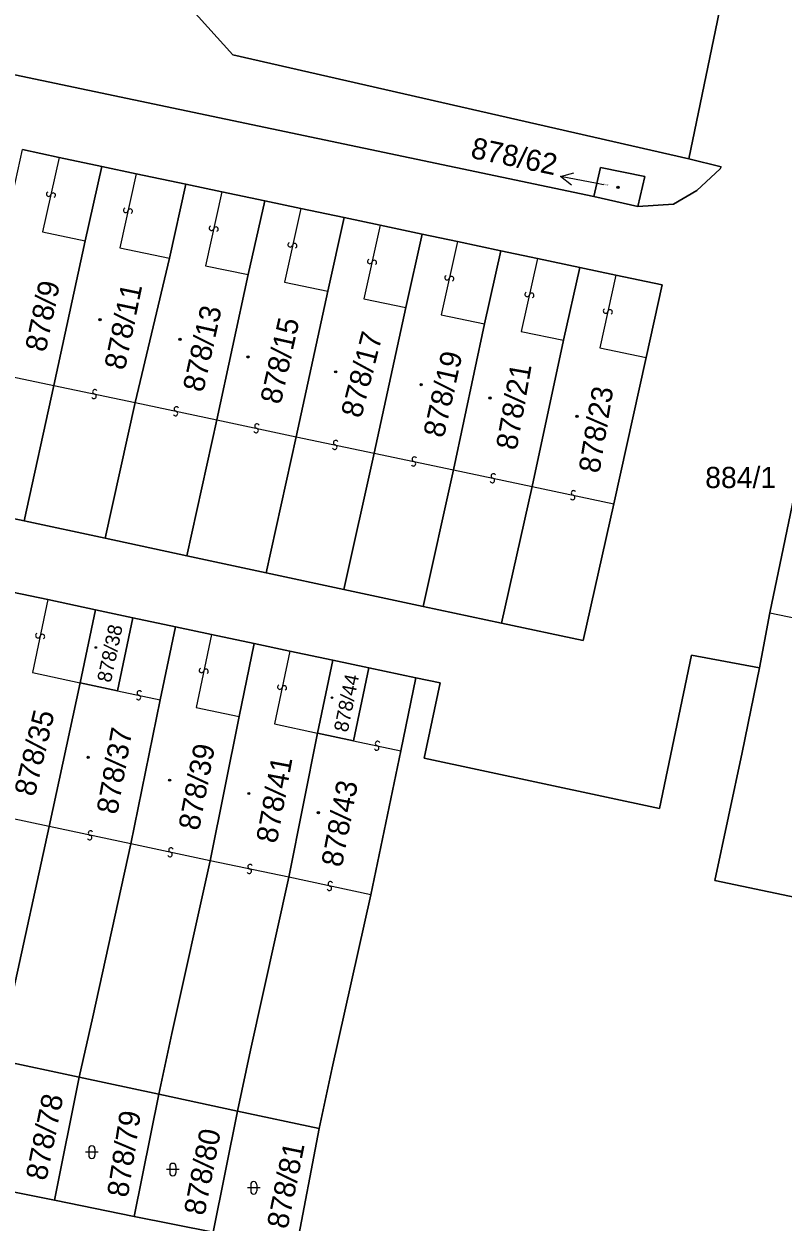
# Model space of a CAD drawing. Extents: x -598233 to -596890, y -1157848 to -1156431.
# Drawn here: x -597230.7 to -597169.8, y -1156855.4 to -1156759.3 of the extents above; entities that cross this region are included whole.
import ezdxf

# ---------------------------------------------------------------- set-up
doc = ezdxf.new("R2010")
doc.units = 0
for name, color, linetype in [('Level 1', 7, 'Continuous'), ('Level 13', 7, 'Continuous'), ('Level 3', 7, 'Continuous'), ('Level 4', 7, 'Continuous'), ('Level 5', 7, 'Continuous'), ('Level 57', 7, 'Continuous'), ('Level 60', 7, 'Continuous')]:
    doc.layers.add(name, color=color, linetype=linetype)

msp = doc.modelspace()

# ---------------------------------------------------------------- linework, layer by layer
at = {"layer": 'Level 1'}
for points in [[(-597221.9, -1156674.11), (-597222.71, -1156674.66), (-597220.5, -1156704.21), (-597226, -1156748.4), (-597213.96, -1156761.75), (-597177.4, -1156770.08)], [(-597180.51, -1156747.18), (-597172.97, -1156748.65), (-597177.4, -1156770.08)], [(-597243.84, -1156766.6), (-597242.26, -1156759.28), (-597232.56, -1156761.08), (-597232.99, -1156763.04), (-597185.03, -1156773.11)], [(-597227.89, -1156769.97), (-597230.83, -1156769.35)], [(-597227.89, -1156769.97), (-597224.48, -1156770.69)], [(-597181.49, -1156773.9), (-597178.63, -1156773.73), (-597176.75, -1156772.63), (-597174.9, -1156770.9), (-597174.82, -1156770.72), (-597177.4, -1156770.08)], [(-597224.48, -1156770.69), (-597225.81, -1156776.65)], [(-597221.71, -1156771.28), (-597224.48, -1156770.69)], [(-597181.49, -1156773.9), (-597180.93, -1156771.51), (-597184.48, -1156770.78), (-597185.03, -1156773.11)], [(-597221.71, -1156771.28), (-597217.73, -1156772.11)], [(-597217.73, -1156772.11), (-597219.05, -1156778.05)], [(-597214.84, -1156772.73), (-597217.73, -1156772.11)], [(-597214.84, -1156772.73), (-597211.41, -1156773.45)], [(-597211.41, -1156773.45), (-597212.73, -1156779.37)], [(-597208.53, -1156774.06), (-597211.41, -1156773.45)], [(-597185.03, -1156773.11), (-597181.49, -1156773.9)], [(-597208.53, -1156774.06), (-597205.05, -1156774.8)], [(-597205.05, -1156774.8), (-597206.36, -1156780.7)], [(-597202.15, -1156775.41), (-597205.05, -1156774.8)], [(-597202.15, -1156775.41), (-597198.8, -1156776.12)], [(-597225.81, -1156776.65), (-597228.32, -1156788.26)], [(-597198.8, -1156776.12), (-597200.1, -1156782)], [(-597195.96, -1156776.72), (-597198.8, -1156776.12)], [(-597195.96, -1156776.72), (-597192.47, -1156777.46)], [(-597192.47, -1156777.46), (-597193.78, -1156783.33)], [(-597189.54, -1156778.07), (-597192.47, -1156777.46)], [(-597221.81, -1156789.64), (-597219.05, -1156778.05)], [(-597189.54, -1156778.07), (-597186.15, -1156778.79)], [(-597212.73, -1156779.37), (-597215.25, -1156791.02)], [(-597186.15, -1156778.79), (-597187.46, -1156784.64)], [(-597183.25, -1156779.41), (-597186.15, -1156778.79)], [(-597183.25, -1156779.41), (-597179.54, -1156780.19), (-597180.83, -1156786.03)], [(-597206.36, -1156780.7), (-597208.89, -1156792.37)], [(-597200.1, -1156782), (-597202.63, -1156793.69)], [(-597196.27, -1156795.03), (-597193.78, -1156783.33)], [(-597187.46, -1156784.64), (-597189.96, -1156796.37)], [(-597180.83, -1156786.03), (-597183.41, -1156797.75)], [(-597228.32, -1156788.26), (-597230.7, -1156799.13)], [(-597224.21, -1156800.52), (-597221.81, -1156789.64)], [(-597215.25, -1156791.02), (-597217.66, -1156801.92)], [(-597208.89, -1156792.37), (-597211.31, -1156803.28)], [(-597202.63, -1156793.69), (-597205.07, -1156804.62)], [(-597198.72, -1156805.98), (-597196.27, -1156795.03)], [(-597168.46, -1156794.69), (-597170.9, -1156806.5)], [(-597189.96, -1156796.37), (-597192.42, -1156807.32)], [(-597230.7, -1156799.13), (-597237.05, -1156797.77)], [(-597192.42, -1156807.32), (-597185.88, -1156808.73), (-597183.41, -1156797.75)], [(-597224.21, -1156800.52), (-597230.7, -1156799.13)], [(-597217.66, -1156801.92), (-597224.21, -1156800.52)], [(-597211.31, -1156803.28), (-597217.66, -1156801.92)], [(-597205.07, -1156804.62), (-597211.31, -1156803.28)], [(-597198.72, -1156805.98), (-597205.07, -1156804.62)], [(-597231.64, -1156804.85), (-597228.8, -1156805.44)], [(-597224.98, -1156806.26), (-597228.8, -1156805.44)], [(-597226.22, -1156812.1), (-597224.98, -1156806.26)], [(-597224.98, -1156806.26), (-597221.98, -1156806.9)], [(-597192.42, -1156807.32), (-597198.72, -1156805.98)], [(-597170.9, -1156806.5), (-597171.75, -1156810.9)], [(-597221.98, -1156806.9), (-597223.21, -1156812.75)], [(-597218.57, -1156807.62), (-597221.98, -1156806.9)], [(-597219.8, -1156813.47), (-597218.57, -1156807.62)], [(-597218.57, -1156807.62), (-597215.68, -1156808.23)], [(-597212.25, -1156808.96), (-597215.68, -1156808.23)], [(-597213.47, -1156814.81), (-597212.25, -1156808.96)], [(-597212.25, -1156808.96), (-597209.4, -1156809.57)], [(-597205.94, -1156810.3), (-597209.4, -1156809.57)], [(-597207.17, -1156816.15), (-597205.94, -1156810.3)], [(-597205.94, -1156810.3), (-597203.07, -1156810.91)], [(-597171.75, -1156810.9), (-597177.19, -1156809.9), (-597179.76, -1156822.2), (-597198.64, -1156818.15), (-597197.35, -1156812.11), (-597199.29, -1156811.71)], [(-597203.07, -1156810.91), (-597204.3, -1156816.76)], [(-597199.29, -1156811.71), (-597203.07, -1156810.91)], [(-597168.83, -1156829.34), (-597175.31, -1156827.97), (-597173.14, -1156817.7), (-597171.75, -1156810.9)], [(-597228.69, -1156823.64), (-597226.22, -1156812.1)], [(-597223.21, -1156812.75), (-597226.22, -1156812.1)], [(-597199.29, -1156811.71), (-597200.5, -1156817.56)], [(-597219.8, -1156813.47), (-597222.15, -1156825.03)], [(-597215.78, -1156826.38), (-597213.47, -1156814.81)], [(-597207.17, -1156816.15), (-597209.47, -1156827.71)], [(-597204.3, -1156816.76), (-597207.17, -1156816.15)], [(-597200.5, -1156817.56), (-597202.91, -1156829.11)], [(-597228.69, -1156823.64), (-597231.71, -1156837.49), (-597232.82, -1156842.35)], [(-597222.15, -1156825.03), (-597225.2, -1156838.89), (-597226.28, -1156843.75)], [(-597215.78, -1156826.38), (-597218.85, -1156840.23), (-597219.91, -1156845.11)], [(-597209.47, -1156827.71), (-597212.55, -1156841.58), (-597213.59, -1156846.46)], [(-597202.91, -1156829.11), (-597206.01, -1156842.98), (-597207.05, -1156847.86)], [(-597232.82, -1156842.35), (-597226.28, -1156843.75)], [(-597226.28, -1156843.75), (-597228.28, -1156853.61)], [(-597226.28, -1156843.75), (-597219.91, -1156845.11)], [(-597219.91, -1156845.11), (-597221.89, -1156854.9)], [(-597219.91, -1156845.11), (-597213.59, -1156846.46)], [(-597213.59, -1156846.46), (-597215.55, -1156856.18)], [(-597213.59, -1156846.46), (-597207.05, -1156847.86)], [(-597207.05, -1156847.86), (-597208.88, -1156857.53), (-597215.55, -1156856.18)], [(-597228.28, -1156853.61), (-597234.85, -1156852.29)], [(-597221.89, -1156854.9), (-597228.28, -1156853.61)], [(-597215.55, -1156856.18), (-597221.89, -1156854.9)]]:
    msp.add_lwpolyline(points, dxfattribs=at)
at = {"layer": 'Level 13'}
for centre, start, end in [((-597228.739, -1156772.919), 114.50759, 347.09759), ((-597228.38, -1156773.002), 294.72204, 166.82004), ((-597222.559, -1156774.209), 114.55812, 347.14812), ((-597222.2, -1156774.292), 294.77257, 166.87057), ((-597215.68, -1156775.65), 114.7011, 347.2911), ((-597215.32, -1156775.731), 294.91556, 167.01356), ((-597209.37, -1156776.979), 114.66027, 347.25027), ((-597209.01, -1156777.062), 294.87473, 166.97272), ((-597202.98, -1156778.319), 114.63975, 347.22975), ((-597202.62, -1156778.402), 294.85421, 166.95221), ((-597196.799, -1156779.619), 114.59852, 347.18852), ((-597196.44, -1156779.702), 294.81298, 166.91098), ((-597190.37, -1156780.959), 114.67082, 347.26082), ((-597190.01, -1156781.042), 294.88527, 166.98327), ((-597184.079, -1156782.289), 114.60869, 347.19869), ((-597183.72, -1156782.372), 294.82315, 166.92115), ((-597225.109, -1156789.13), 205.1898, 77.7798), ((-597225.03, -1156788.77), 25.40426, 257.50226), ((-597218.49, -1156790.15), 25.49288, 257.59088), ((-597218.569, -1156790.51), 205.27843, 77.86843), ((-597212.109, -1156791.88), 205.17431, 77.76431), ((-597212.03, -1156791.52), 25.38876, 257.48676), ((-597205.799, -1156793.21), 205.25117, 77.84117), ((-597205.72, -1156792.85), 25.46563, 257.56362), ((-597199.41, -1156794.18), 25.47499, 257.57299), ((-597199.489, -1156794.54), 205.26054, 77.85054), ((-597193.159, -1156795.88), 205.16898, 77.75898), ((-597193.08, -1156795.52), 25.38344, 257.48143), ((-597186.65, -1156796.88), 25.47526, 257.57326), ((-597186.729, -1156797.24), 205.2608, 77.8508), ((-597229.6, -1156808.321), 115.28443, 347.87443), ((-597229.24, -1156808.4), 295.49888, 167.59688), ((-597216.48, -1156811.121), 115.28443, 347.87443), ((-597216.12, -1156811.2), 295.49888, 167.59688), ((-597210.2, -1156812.451), 115.26468, 347.85468), ((-597209.84, -1156812.53), 295.47913, 167.57713), ((-597221.539, -1156813.29), 205.23575, 77.82575), ((-597221.46, -1156812.93), 25.45021, 257.54821), ((-597202.439, -1156817.34), 205.26962, 77.85962), ((-597202.36, -1156816.98), 25.48408, 257.58207), ((-597225.46, -1156824.52), 205.37374, 77.47174), ((-597225.381, -1156824.16), 25.15928, 257.74928), ((-597219.01, -1156825.88), 205.40703, 77.50503), ((-597218.931, -1156825.52), 25.19258, 257.78258), ((-597212.581, -1156826.86), 25.25589, 257.84589), ((-597212.66, -1156827.22), 205.47035, 77.56834), ((-597206.23, -1156828.59), 205.3257, 77.4237), ((-597206.151, -1156828.23), 25.11125, 257.70125)]:
    msp.add_arc(centre, 0.184, start, end, dxfattribs=at)
at = {"layer": 'Level 3'}
for points in [[(-597227.89, -1156769.97), (-597229.23, -1156775.94), (-597225.81, -1156776.65)], [(-597221.71, -1156771.28), (-597223.04, -1156777.23), (-597219.05, -1156778.05)], [(-597214.84, -1156772.73), (-597216.15, -1156778.66), (-597212.73, -1156779.37)], [(-597208.53, -1156774.06), (-597209.84, -1156779.97), (-597206.36, -1156780.7)], [(-597202.15, -1156775.41), (-597203.46, -1156781.31), (-597200.1, -1156782)], [(-597195.96, -1156776.72), (-597197.27, -1156782.6), (-597193.78, -1156783.33)], [(-597189.54, -1156778.07), (-597190.84, -1156783.94), (-597187.46, -1156784.64)], [(-597183.25, -1156779.41), (-597184.55, -1156785.25), (-597180.83, -1156786.03)], [(-597234.68, -1156786.92), (-597228.32, -1156788.26)], [(-597228.32, -1156788.26), (-597221.81, -1156789.64)], [(-597221.81, -1156789.64), (-597215.25, -1156791.02)], [(-597215.25, -1156791.02), (-597208.89, -1156792.37)], [(-597208.89, -1156792.37), (-597202.63, -1156793.69)], [(-597202.63, -1156793.69), (-597196.27, -1156795.03)], [(-597196.27, -1156795.03), (-597189.96, -1156796.37)], [(-597189.96, -1156796.37), (-597183.41, -1156797.75)], [(-597228.8, -1156805.44), (-597230.03, -1156811.29), (-597226.22, -1156812.1)], [(-597170.9, -1156806.5), (-597164.33, -1156807.87)], [(-597215.68, -1156808.23), (-597216.91, -1156814.08), (-597213.47, -1156814.81)], [(-597209.4, -1156809.57), (-597210.63, -1156815.41), (-597207.17, -1156816.15)], [(-597223.21, -1156812.75), (-597219.8, -1156813.47)], [(-597204.3, -1156816.76), (-597200.5, -1156817.56)], [(-597228.69, -1156823.64), (-597235.26, -1156822.25)], [(-597222.15, -1156825.03), (-597228.69, -1156823.64)], [(-597215.78, -1156826.38), (-597222.15, -1156825.03)], [(-597209.47, -1156827.71), (-597215.78, -1156826.38)], [(-597202.91, -1156829.11), (-597209.47, -1156827.71)]]:
    msp.add_lwpolyline(points, dxfattribs=at)
at = {"layer": 'Level 5'}
for p, q in [((-597225.28, -1156849.75), (-597225.78, -1156849.75)), ((-597225.53, -1156849.5), (-597225.53, -1156850)), ((-597224.78, -1156849.75), (-597225.28, -1156849.75)), ((-597225.03, -1156849.5), (-597225.03, -1156850)), ((-597218.78, -1156851.15), (-597219.28, -1156851.15)), ((-597219.03, -1156850.9), (-597219.03, -1156851.4)), ((-597218.28, -1156851.15), (-597218.78, -1156851.15)), ((-597218.53, -1156850.9), (-597218.53, -1156851.4)), ((-597212.29, -1156852.61), (-597212.79, -1156852.61)), ((-597212.54, -1156852.36), (-597212.54, -1156852.86)), ((-597211.79, -1156852.61), (-597212.29, -1156852.61)), ((-597212.04, -1156852.36), (-597212.04, -1156852.86))]:
    msp.add_line(p, q, dxfattribs=at)
for centre, radius in [((-597183.09, -1156772.37), 0.09), ((-597183.09, -1156772.37), 0.0521), ((-597224.62, -1156782.99), 0.09), ((-597224.62, -1156782.99), 0.0521), ((-597218.21, -1156784.57), 0.09), ((-597218.21, -1156784.57), 0.0521), ((-597212.76, -1156785.97), 0.09), ((-597212.76, -1156785.97), 0.0521), ((-597205.72, -1156787.17), 0.09), ((-597205.72, -1156787.17), 0.0521), ((-597198.87, -1156788.19), 0.09), ((-597198.87, -1156788.19), 0.0521), ((-597193.35, -1156789.27), 0.09), ((-597193.35, -1156789.27), 0.0521), ((-597186.37, -1156790.73), 0.09), ((-597186.37, -1156790.73), 0.0521), ((-597224.96, -1156809.28), 0.0612), ((-597224.96, -1156809.28), 0.0354), ((-597206.02, -1156813.3), 0.0612), ((-597206.02, -1156813.3), 0.0354), ((-597225.57, -1156818.08), 0.09), ((-597225.57, -1156818.08), 0.0521), ((-597219.04, -1156819.92), 0.09), ((-597219.04, -1156819.92), 0.0521), ((-597212.69, -1156820.99), 0.09), ((-597212.69, -1156820.99), 0.0521), ((-597207.11, -1156822.52), 0.09), ((-597207.11, -1156822.52), 0.0521)]:
    msp.add_circle(centre, radius, dxfattribs=at)
for centre, start, end in [((-597225.28, -1156849.5), 0, 180), ((-597225.28, -1156850), 180, 0), ((-597218.78, -1156850.9), 0, 180), ((-597218.78, -1156851.4), 180, 0), ((-597212.29, -1156852.36), 0, 180), ((-597212.29, -1156852.86), 180, 0)]:
    msp.add_arc(centre, 0.25, start, end, dxfattribs=at)
at = {"layer": 'Level 57'}
for p, q in [((-597184.754, -1156772.075), (-597187.7, -1156771.51)), ((-597184.26, -1156772.17), (-597184.754, -1156772.075))]:
    msp.add_line(p, q, dxfattribs=at)
msp.add_lwpolyline([(-597186.812, -1156772.189), (-597187.7, -1156771.51), (-597186.624, -1156771.207)], dxfattribs=at)
at = {"layer": 'Level 60'}
for points in [[(-597226, -1156748.4), (-597213.96, -1156761.75), (-597177.4, -1156770.08), (-597174.82, -1156770.72), (-597174.9, -1156770.9), (-597176.75, -1156772.63), (-597178.63, -1156773.73), (-597181.49, -1156773.9), (-597180.93, -1156771.51), (-597184.48, -1156770.78), (-597185.03, -1156773.11), (-597232.99, -1156763.04), (-597232.56, -1156761.08), (-597242.26, -1156759.28), (-597243.84, -1156766.6), (-597244.37, -1156766.49), (-597247.5, -1156765.81), (-597249.86, -1156765.31), (-597241.02, -1156754.4)], [(-597232.99, -1156763.04), (-597185.03, -1156773.11), (-597181.49, -1156773.9), (-597178.63, -1156773.73), (-597176.75, -1156772.63), (-597174.9, -1156770.9), (-597174.82, -1156770.72), (-597177.4, -1156770.08), (-597172.97, -1156748.65)], [(-597172.97, -1156748.65), (-597177.4, -1156770.08), (-597213.96, -1156761.75), (-597226, -1156748.4)], [(-597237.05, -1156797.77), (-597230.7, -1156799.13), (-597224.21, -1156800.52), (-597217.66, -1156801.92), (-597211.31, -1156803.28), (-597205.07, -1156804.62), (-597198.72, -1156805.98), (-597192.42, -1156807.32), (-597185.88, -1156808.73), (-597183.41, -1156797.75), (-597180.83, -1156786.03), (-597179.54, -1156780.19), (-597183.25, -1156779.41), (-597186.15, -1156778.79), (-597189.54, -1156778.07), (-597192.47, -1156777.46), (-597195.96, -1156776.72), (-597198.8, -1156776.12), (-597202.15, -1156775.41), (-597205.05, -1156774.8), (-597208.53, -1156774.06), (-597211.41, -1156773.45), (-597214.84, -1156772.73), (-597217.73, -1156772.11), (-597221.71, -1156771.28), (-597224.48, -1156770.69), (-597227.89, -1156769.97), (-597230.83, -1156769.35)], [(-597168.46, -1156794.69), (-597170.9, -1156806.5), (-597171.75, -1156810.9), (-597177.19, -1156809.9), (-597179.76, -1156822.2), (-597198.64, -1156818.15), (-597197.35, -1156812.11), (-597199.29, -1156811.71), (-597203.07, -1156810.91), (-597205.94, -1156810.3), (-597209.4, -1156809.57), (-597212.25, -1156808.96), (-597215.68, -1156808.23), (-597218.57, -1156807.62), (-597221.98, -1156806.9), (-597224.98, -1156806.26), (-597228.8, -1156805.44), (-597231.64, -1156804.85)], [(-597208.88, -1156857.53), (-597207.05, -1156847.86), (-597206.01, -1156842.98), (-597202.91, -1156829.11), (-597200.5, -1156817.56), (-597199.29, -1156811.71), (-597197.35, -1156812.11), (-597198.64, -1156818.15), (-597179.76, -1156822.2), (-597177.19, -1156809.9), (-597171.75, -1156810.9), (-597173.14, -1156817.7), (-597175.31, -1156827.97), (-597168.83, -1156829.34)], [(-597234.85, -1156852.29), (-597228.28, -1156853.61), (-597221.89, -1156854.9), (-597215.55, -1156856.18)]]:
    msp.add_lwpolyline(points, dxfattribs=at)
for points in [[(-597230.7, -1156799.13), (-597237.05, -1156797.77), (-597234.68, -1156786.92), (-597232.16, -1156775.32), (-597230.83, -1156769.35), (-597227.89, -1156769.97), (-597224.48, -1156770.69), (-597225.81, -1156776.65), (-597228.32, -1156788.26)], [(-597224.21, -1156800.52), (-597230.7, -1156799.13), (-597228.32, -1156788.26), (-597225.81, -1156776.65), (-597224.48, -1156770.69), (-597221.71, -1156771.28), (-597217.73, -1156772.11), (-597219.05, -1156778.05), (-597221.81, -1156789.64)], [(-597181.49, -1156773.9), (-597185.03, -1156773.11), (-597184.48, -1156770.78), (-597180.93, -1156771.51)], [(-597217.66, -1156801.92), (-597224.21, -1156800.52), (-597221.81, -1156789.64), (-597219.05, -1156778.05), (-597217.73, -1156772.11), (-597214.84, -1156772.73), (-597211.41, -1156773.45), (-597212.73, -1156779.37), (-597215.25, -1156791.02)], [(-597211.31, -1156803.28), (-597217.66, -1156801.92), (-597215.25, -1156791.02), (-597212.73, -1156779.37), (-597211.41, -1156773.45), (-597208.53, -1156774.06), (-597205.05, -1156774.8), (-597206.36, -1156780.7), (-597208.89, -1156792.37)], [(-597205.07, -1156804.62), (-597211.31, -1156803.28), (-597208.89, -1156792.37), (-597206.36, -1156780.7), (-597205.05, -1156774.8), (-597202.15, -1156775.41), (-597198.8, -1156776.12), (-597200.1, -1156782), (-597202.63, -1156793.69)], [(-597198.72, -1156805.98), (-597205.07, -1156804.62), (-597202.63, -1156793.69), (-597200.1, -1156782), (-597198.8, -1156776.12), (-597195.96, -1156776.72), (-597192.47, -1156777.46), (-597193.78, -1156783.33), (-597196.27, -1156795.03)], [(-597192.42, -1156807.32), (-597198.72, -1156805.98), (-597196.27, -1156795.03), (-597193.78, -1156783.33), (-597192.47, -1156777.46), (-597189.54, -1156778.07), (-597186.15, -1156778.79), (-597187.46, -1156784.64), (-597189.96, -1156796.37)], [(-597185.88, -1156808.73), (-597192.42, -1156807.32), (-597189.96, -1156796.37), (-597187.46, -1156784.64), (-597186.15, -1156778.79), (-597183.25, -1156779.41), (-597179.54, -1156780.19), (-597180.83, -1156786.03), (-597183.41, -1156797.75)], [(-597160.78, -1156790.17), (-597162.04, -1156796.05), (-597164.33, -1156807.87), (-597166.59, -1156819.08), (-597168.83, -1156829.34), (-597175.31, -1156827.97), (-597173.14, -1156817.7), (-597171.75, -1156810.9), (-597170.9, -1156806.5), (-597168.46, -1156794.69), (-597165.43, -1156795.33), (-597164.18, -1156789.45)], [(-597224.98, -1156806.26), (-597226.22, -1156812.1), (-597228.69, -1156823.64), (-597231.71, -1156837.49), (-597232.82, -1156842.35), (-597239.4, -1156840.95), (-597238.28, -1156836.08), (-597235.26, -1156822.25), (-597232.87, -1156810.69), (-597231.64, -1156804.85), (-597228.8, -1156805.44)], [(-597221.98, -1156806.9), (-597223.21, -1156812.75), (-597226.22, -1156812.1), (-597224.98, -1156806.26)], [(-597218.57, -1156807.62), (-597219.8, -1156813.47), (-597222.15, -1156825.03), (-597225.2, -1156838.89), (-597226.28, -1156843.75), (-597232.82, -1156842.35), (-597231.71, -1156837.49), (-597228.69, -1156823.64), (-597226.22, -1156812.1), (-597223.21, -1156812.75), (-597221.98, -1156806.9)], [(-597212.25, -1156808.96), (-597213.47, -1156814.81), (-597215.78, -1156826.38), (-597218.85, -1156840.23), (-597219.91, -1156845.11), (-597226.28, -1156843.75), (-597225.2, -1156838.89), (-597222.15, -1156825.03), (-597219.8, -1156813.47), (-597218.57, -1156807.62), (-597215.68, -1156808.23)], [(-597205.94, -1156810.3), (-597207.17, -1156816.15), (-597209.47, -1156827.71), (-597212.55, -1156841.58), (-597213.59, -1156846.46), (-597219.91, -1156845.11), (-597218.85, -1156840.23), (-597215.78, -1156826.38), (-597213.47, -1156814.81), (-597212.25, -1156808.96), (-597209.4, -1156809.57)], [(-597203.07, -1156810.91), (-597204.3, -1156816.76), (-597207.17, -1156816.15), (-597205.94, -1156810.3)], [(-597203.07, -1156810.91), (-597199.29, -1156811.71), (-597200.5, -1156817.56), (-597202.91, -1156829.11), (-597206.01, -1156842.98), (-597207.05, -1156847.86), (-597213.59, -1156846.46), (-597212.55, -1156841.58), (-597209.47, -1156827.71), (-597207.17, -1156816.15), (-597204.3, -1156816.76)], [(-597232.82, -1156842.35), (-597226.28, -1156843.75), (-597228.28, -1156853.61), (-597234.85, -1156852.29)], [(-597226.28, -1156843.75), (-597219.91, -1156845.11), (-597221.89, -1156854.9), (-597228.28, -1156853.61)], [(-597219.91, -1156845.11), (-597213.59, -1156846.46), (-597215.55, -1156856.18), (-597221.89, -1156854.9)], [(-597213.59, -1156846.46), (-597207.05, -1156847.86), (-597208.88, -1156857.53), (-597215.55, -1156856.18)]]:
    msp.add_lwpolyline(points, close=True, dxfattribs=at)

# ---------------------------------------------------------------- texts
at = {"layer": 'Level 4'}
for s, height, rotation, p in [('878/62', 0.1, 348.2514, (-597184.26, -1156772.17)), ('878/9', 1.7, 78.18354, (-597228.983, -1156785.646)), ('878/11', 1.7, 78.30927, (-597222.635, -1156787.102)), ('878/13', 1.7, 77.59674, (-597216.344, -1156788.869)), ('878/15', 1.7, 77.37543, (-597210.139, -1156789.842)), ('878/17', 1.7, 75.52818, (-597203.686, -1156790.952)), ('878/19', 1.7, 77.38902, (-597197.06, -1156792.531)), ('878/21', 1.7, 79.96473, (-597191.214, -1156793.515)), ('878/23', 1.7, 80.59689, (-597184.579, -1156795.36)), ('878/38', 1.14, 78.12486, (-597223.754, -1156812.142)), ('878/44', 1.14, 78.5034, (-597204.765, -1156816.124)), ('878/35', 1.7, 76.54176, (-597229.867, -1156821.294)), ('878/37', 1.7, 79.78851, (-597223.244, -1156822.722)), ('878/39', 1.7, 79.26633, (-597216.684, -1156824.021)), ('878/41', 1.7, 79.46892, (-597210.451, -1156825.046)), ('878/43', 1.7, 79.2261, (-597205.227, -1156826.96)), ('878/78', 1.7, 78.48819, (-597228.935, -1156852.098)), ('878/79', 1.7, 81.22257, (-597222.391, -1156853.441)), ('878/80', 1.7, 79.02495, (-597216.244, -1156854.899)), ('878/81', 1.7, 78.44751, (-597209.594, -1156855.977))]:
    msp.add_text(s, height=height, rotation=rotation, dxfattribs=at).set_placement(p)
at = {"layer": 'Level 57'}
msp.add_text('878/62', height=1.7, rotation=348.2514, dxfattribs=at).set_placement((-597194.973, -1156769.997))
msp.add_text('884/1', height=1.7, dxfattribs=at).set_placement((-597176.09, -1156796.49))

doc.saveas('drawing.dxf')
